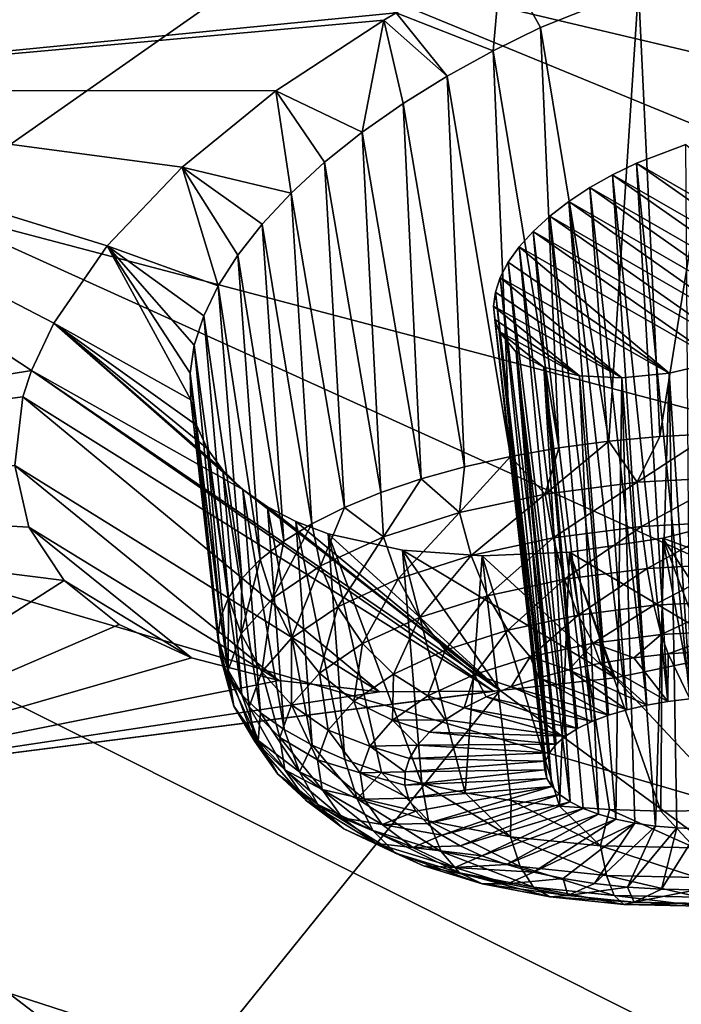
# Model space of a CAD drawing. Header units: metres. Extents: x -90 to 304, y -90 to 74.
# Tile 515 of 570: x 267.66 to 269.58, y 13.91 to 16.77. Entities that reach past the tile are written whole.
import ezdxf

# ---------------------------------------------------------------- set-up
doc = ezdxf.new("R2010")
doc.units = ezdxf.units.M
doc.layers.add('solid_21662050_350', color=7, linetype='CONTINUOUS')

msp = doc.modelspace()

# ---------------------------------------------------------------- linework, layer by layer
at = {"layer": 'solid_21662050_350'}
for points in [[(260.954376, 18.992727, 195.495773), (267.377136, 16.226439, 199.087784), (268.419189, 16.957308, 197.05632)], [(269.98822, 18.489988, 192.796326), (269.29129, 17.713331, 194.954971), (277.237579, 16.038656, 194.363098)], [(269.29129, 17.713331, 194.954971), (268.419189, 16.957308, 197.05632), (276.348846, 15.082067, 197.021774)], [(269.29129, 17.713331, 194.954971), (276.348846, 15.082067, 197.021774), (277.237579, 16.038656, 194.363098)], [(267.470886, 17.5522, 136.730942), (268.75351, 16.787758, 138.668121), (266.459259, 16.562752, 137.76416)], [(268.419189, 16.957308, 197.05632), (267.377136, 16.226439, 199.087784), (275.246063, 14.151441, 199.608353)], [(268.419189, 16.957308, 197.05632), (275.246063, 14.151441, 199.608353), (276.348846, 15.082067, 197.021774)], [(269.034485, 16.67812, 138.996002), (268.75351, 16.787758, 138.668121), (269.058899, 16.9492, 138.581329)], [(269.034485, 16.67812, 138.996002), (269.058899, 16.9492, 138.581329), (269.172424, 16.745541, 138.964584)], [(269.172424, 16.745541, 138.964584), (269.058899, 16.9492, 138.581329), (269.455933, 16.859863, 138.939926)], [(269.455933, 16.859863, 138.939926), (269.740936, 16.944702, 138.963882), (269.518585, 15.55884, 138.506058)], [(269.740936, 16.944702, 138.963882), (269.668427, 15.566423, 138.500565), (269.518585, 15.55884, 138.506058)], [(269.172424, 16.745541, 138.964584), (269.455933, 16.859863, 138.939926), (269.370392, 15.545353, 138.526031)], [(269.455933, 16.859863, 138.939926), (269.518585, 15.55884, 138.506058), (269.370392, 15.545353, 138.526031)], [(268.75351, 16.787758, 138.668121), (268.717346, 16.7666, 138.681885), (266.459259, 16.562752, 137.76416)], [(268.901184, 16.604548, 139.04039), (268.717346, 16.7666, 138.681885), (268.75351, 16.787758, 138.668121)], [(268.901184, 16.604548, 139.04039), (268.75351, 16.787758, 138.668121), (269.034485, 16.67812, 138.996002)], [(268.717346, 16.7666, 138.681885), (268.404663, 16.561546, 138.838776), (266.459259, 16.562752, 137.76416)], [(268.654968, 16.441597, 139.167725), (268.404663, 16.561546, 138.838776), (268.717346, 16.7666, 138.681885)], [(268.654968, 16.441597, 139.167725), (268.717346, 16.7666, 138.681885), (268.774078, 16.525408, 139.097748)], [(268.774078, 16.525408, 139.097748), (268.717346, 16.7666, 138.681885), (268.901184, 16.604548, 139.04039)], [(269.034485, 16.67812, 138.996002), (269.172424, 16.745541, 138.964584), (269.225464, 15.526112, 138.560242)], [(269.172424, 16.745541, 138.964584), (269.370392, 15.545353, 138.526031), (269.225464, 15.526112, 138.560242)], [(268.901184, 16.604548, 139.04039), (269.034485, 16.67812, 138.996002), (269.085419, 15.501326, 138.608337)], [(269.034485, 16.67812, 138.996002), (269.225464, 15.526112, 138.560242), (269.085419, 15.501326, 138.608337)], [(268.774078, 16.525408, 139.097748), (268.901184, 16.604548, 139.04039), (268.951782, 15.471268, 138.669785)], [(268.901184, 16.604548, 139.04039), (269.085419, 15.501326, 138.608337), (268.951782, 15.471268, 138.669785)], [(265.637573, 15.412572, 139.286713), (266.459259, 16.562752, 137.76416), (267.695831, 15.750512, 139.788757)], [(267.760315, 15.887947, 139.593964), (267.695831, 15.750512, 139.788757), (266.459259, 16.562752, 137.76416)], [(267.915497, 16.112614, 139.30513), (267.760315, 15.887947, 139.593964), (266.459259, 16.562752, 137.76416)], [(268.133087, 16.340271, 139.04953), (267.915497, 16.112614, 139.30513), (266.459259, 16.562752, 137.76416)], [(268.404663, 16.561546, 138.838776), (268.133087, 16.340271, 139.04953), (266.459259, 16.562752, 137.76416)], [(268.448761, 16.265268, 139.341522), (268.133087, 16.340271, 139.04953), (268.404663, 16.561546, 138.838776)], [(268.545929, 16.354424, 139.24942), (268.404663, 16.561546, 138.838776), (268.654968, 16.441597, 139.167725)], [(268.448761, 16.265268, 139.341522), (268.404663, 16.561546, 138.838776), (268.545929, 16.354424, 139.24942)], [(268.654968, 16.441597, 139.167725), (268.774078, 16.525408, 139.097748), (268.825989, 15.436266, 138.743912)], [(268.774078, 16.525408, 139.097748), (268.951782, 15.471268, 138.669785), (268.825989, 15.436266, 138.743912)], [(268.545929, 16.354424, 139.24942), (268.654968, 16.441597, 139.167725), (268.709442, 15.396705, 138.829895)], [(268.654968, 16.441597, 139.167725), (268.825989, 15.436266, 138.743912), (268.709442, 15.396705, 138.829895)], [(269.593109, 16.40576, 139.730377), (269.450378, 16.352011, 139.739288), (269.605438, 14.797748, 139.201202)], [(269.593109, 16.40576, 139.730377), (270.090363, 15.984909, 140.664627), (269.450378, 16.352011, 139.739288)], [(268.237335, 15.996182, 139.667999), (267.915497, 16.112614, 139.30513), (268.133087, 16.340271, 139.04953)], [(268.364502, 16.175247, 139.44278), (268.133087, 16.340271, 139.04953), (268.448761, 16.265268, 139.341522)], [(268.293823, 16.085243, 139.552048), (268.133087, 16.340271, 139.04953), (268.364502, 16.175247, 139.44278)], [(268.237335, 15.996182, 139.667999), (268.133087, 16.340271, 139.04953), (268.293823, 16.085243, 139.552048)], [(268.448761, 16.265268, 139.341522), (268.545929, 16.354424, 139.24942), (268.603394, 15.353018, 138.926804)], [(268.545929, 16.354424, 139.24942), (268.709442, 15.396705, 138.829895), (268.603394, 15.353018, 138.926804)], [(269.450378, 16.352011, 139.739288), (269.381256, 16.318584, 139.755585), (269.541718, 14.790297, 139.213791)], [(269.450378, 16.352011, 139.739288), (270.035431, 15.941894, 140.704529), (269.381256, 16.318584, 139.755585)], [(269.450378, 16.352011, 139.739288), (269.541718, 14.790297, 139.213791), (269.605438, 14.797748, 139.201202)], [(269.450378, 16.352011, 139.739288), (270.090363, 15.984909, 140.664627), (270.035431, 15.941894, 140.704529)], [(269.381256, 16.318584, 139.755585), (269.315338, 16.281343, 139.779861), (269.480408, 14.779797, 139.233994)], [(269.381256, 16.318584, 139.755585), (269.974213, 15.901297, 140.737457), (269.315338, 16.281343, 139.779861)], [(269.381256, 16.318584, 139.755585), (269.480408, 14.779797, 139.233994), (269.541718, 14.790297, 139.213791)], [(269.381256, 16.318584, 139.755585), (270.035431, 15.941894, 140.704529), (269.974213, 15.901297, 140.737457)], [(268.364502, 16.175247, 139.44278), (268.448761, 16.265268, 139.341522), (268.509064, 15.305682, 139.033569)], [(268.448761, 16.265268, 139.341522), (268.603394, 15.353018, 138.926804), (268.509064, 15.305682, 139.033569)], [(269.315338, 16.281343, 139.779861), (269.254028, 16.240925, 139.811874), (269.422546, 14.766421, 139.261475)], [(269.315338, 16.281343, 139.779861), (269.907745, 15.863821, 140.762817), (269.254028, 16.240925, 139.811874)], [(269.315338, 16.281343, 139.779861), (269.422546, 14.766421, 139.261475), (269.480408, 14.779797, 139.233994)], [(269.315338, 16.281343, 139.779861), (269.974213, 15.901297, 140.737457), (269.907745, 15.863821, 140.762817)], [(267.377136, 16.226439, 199.087784), (266.171356, 15.525097, 201.037231), (273.935791, 13.252258, 202.10759)], [(267.377136, 16.226439, 199.087784), (273.935791, 13.252258, 202.10759), (275.246063, 14.151441, 199.608353)], [(269.254028, 16.240925, 139.811874), (269.198822, 16.198217, 139.850983), (269.369202, 14.750413, 139.295746)], [(269.254028, 16.240925, 139.811874), (269.837311, 15.830121, 140.780167), (269.198822, 16.198217, 139.850983)], [(269.254028, 16.240925, 139.811874), (269.369202, 14.750413, 139.295746), (269.422546, 14.766421, 139.261475)], [(269.254028, 16.240925, 139.811874), (269.907745, 15.863821, 140.762817), (269.837311, 15.830121, 140.780167)], [(269.198822, 16.198217, 139.850983), (269.150696, 16.154064, 139.896408), (269.321228, 14.732031, 139.336227)], [(269.198822, 16.198217, 139.850983), (269.764496, 15.800852, 140.789291), (269.150696, 16.154064, 139.896408)], [(269.198822, 16.198217, 139.850983), (269.321228, 14.732031, 139.336227), (269.369202, 14.750413, 139.295746)], [(269.198822, 16.198217, 139.850983), (269.837311, 15.830121, 140.780167), (269.764496, 15.800852, 140.789291)], [(268.293823, 16.085243, 139.552048), (268.364502, 16.175247, 139.44278), (268.427429, 15.255219, 139.149033)], [(268.364502, 16.175247, 139.44278), (268.509064, 15.305682, 139.033569), (268.427429, 15.255219, 139.149033)], [(269.150696, 16.154064, 139.896408), (269.110413, 16.109221, 139.947311), (269.27948, 14.711598, 139.382233)], [(269.150696, 16.154064, 139.896408), (269.690796, 15.776419, 140.790298), (269.110413, 16.109221, 139.947311)], [(269.150696, 16.154064, 139.896408), (269.27948, 14.711598, 139.382233), (269.321228, 14.732031, 139.336227)], [(269.150696, 16.154064, 139.896408), (269.764496, 15.800852, 140.789291), (269.690796, 15.776419, 140.790298)], [(268.157898, 15.664996, 140.17308), (267.760315, 15.887947, 139.593964), (267.915497, 16.112614, 139.30513)], [(268.195343, 15.908872, 139.789383), (267.915497, 16.112614, 139.30513), (268.237335, 15.996182, 139.667999)], [(268.168091, 15.824121, 139.914871), (267.915497, 16.112614, 139.30513), (268.195343, 15.908872, 139.789383)], [(268.15564, 15.7426, 140.043198), (267.915497, 16.112614, 139.30513), (268.168091, 15.824121, 139.914871)], [(268.157898, 15.664996, 140.17308), (267.915497, 16.112614, 139.30513), (268.15564, 15.7426, 140.043198)], [(268.237335, 15.996182, 139.667999), (268.293823, 16.085243, 139.552048), (268.359375, 15.202178, 139.271927)], [(268.293823, 16.085243, 139.552048), (268.427429, 15.255219, 139.149033), (268.359375, 15.202178, 139.271927)], [(269.110413, 16.109221, 139.947311), (269.078522, 16.064415, 140.002762), (269.244629, 14.689462, 139.432953)], [(269.110413, 16.109221, 139.947311), (269.545319, 15.742577, 140.769196), (269.078522, 16.064415, 140.002762)], [(269.110413, 16.109221, 139.947311), (269.244629, 14.689462, 139.432953), (269.27948, 14.711598, 139.382233)], [(269.110413, 16.109221, 139.947311), (269.690796, 15.776419, 140.790298), (269.545319, 15.742577, 140.769196)], [(269.078522, 16.064415, 140.002762), (269.055359, 16.020336, 140.061844), (269.217316, 14.665998, 139.487564)], [(269.078522, 16.064415, 140.002762), (269.545319, 15.742577, 140.769196), (269.055359, 16.020336, 140.061844)], [(269.078522, 16.064415, 140.002762), (269.217316, 14.665998, 139.487564), (269.244629, 14.689462, 139.432953)], [(268.195343, 15.908872, 139.789383), (268.237335, 15.996182, 139.667999), (268.305725, 15.147142, 139.400894)], [(268.237335, 15.996182, 139.667999), (268.359375, 15.202178, 139.271927), (268.305725, 15.147142, 139.400894)], [(269.055359, 16.020336, 140.061844), (269.041138, 15.977655, 140.12352), (269.197968, 14.64162, 139.545074)], [(269.055359, 16.020336, 140.061844), (269.408203, 15.728825, 140.720062), (269.041138, 15.977655, 140.12352)], [(269.055359, 16.020336, 140.061844), (269.197968, 14.64162, 139.545074), (269.217316, 14.665998, 139.487564)], [(269.055359, 16.020336, 140.061844), (269.545319, 15.742577, 140.769196), (269.408203, 15.728825, 140.720062)], [(269.041138, 15.977655, 140.12352), (269.035919, 15.936918, 140.18689), (269.186951, 14.616723, 139.604553)], [(269.041138, 15.977655, 140.12352), (269.408203, 15.728825, 140.720062), (269.035919, 15.936918, 140.18689)], [(269.041138, 15.977655, 140.12352), (269.186951, 14.616723, 139.604553), (269.197968, 14.64162, 139.545074)], [(269.035919, 15.936918, 140.18689), (269.184448, 14.591755, 139.664948), (269.186951, 14.616723, 139.604553)], [(269.035919, 15.936918, 140.18689), (269.039581, 15.898672, 140.250977), (269.184448, 14.591755, 139.664948)], [(269.035919, 15.936918, 140.18689), (269.408203, 15.728825, 140.720062), (269.285217, 15.734752, 140.646317)], [(269.035919, 15.936918, 140.18689), (269.285217, 15.734752, 140.646317), (269.039581, 15.898672, 140.250977)], [(268.30899, 15.405025, 140.684021), (267.695831, 15.750512, 139.788757), (267.760315, 15.887947, 139.593964)], [(268.174713, 15.591899, 140.303299), (267.760315, 15.887947, 139.593964), (268.157898, 15.664996, 140.17308)], [(268.20575, 15.52387, 140.432632), (267.760315, 15.887947, 139.593964), (268.174713, 15.591899, 140.303299)], [(268.250671, 15.461423, 140.559906), (267.760315, 15.887947, 139.593964), (268.20575, 15.52387, 140.432632)], [(268.30899, 15.405025, 140.684021), (267.760315, 15.887947, 139.593964), (268.250671, 15.461423, 140.559906)], [(268.168091, 15.824121, 139.914871), (268.195343, 15.908872, 139.789383), (268.266998, 15.090715, 139.534531)], [(268.195343, 15.908872, 139.789383), (268.305725, 15.147142, 139.400894), (268.266998, 15.090715, 139.534531)], [(269.039581, 15.898672, 140.250977), (269.19046, 14.567132, 139.725235), (269.184448, 14.591755, 139.664948)], [(269.039581, 15.898672, 140.250977), (269.051971, 15.863398, 140.31488), (269.19046, 14.567132, 139.725235)], [(269.039581, 15.898672, 140.250977), (269.285217, 15.734752, 140.646317), (269.051971, 15.863398, 140.31488)], [(269.051971, 15.863398, 140.31488), (269.204956, 14.543279, 139.784378), (269.19046, 14.567132, 139.725235)], [(269.051971, 15.863398, 140.31488), (269.101715, 15.803332, 140.438766), (269.204956, 14.543279, 139.784378)], [(269.051971, 15.863398, 140.31488), (269.285217, 15.734752, 140.646317), (269.181335, 15.759813, 140.5513)], [(269.051971, 15.863398, 140.31488), (269.181335, 15.759813, 140.5513), (269.101715, 15.803332, 140.438766)], [(268.15564, 15.7426, 140.043198), (268.168091, 15.824121, 139.914871), (268.243622, 15.033514, 139.671356)], [(268.168091, 15.824121, 139.914871), (268.266998, 15.090715, 139.534531), (268.243622, 15.033514, 139.671356)], [(269.101715, 15.803332, 140.438766), (269.258087, 14.499483, 139.895279), (269.2276, 14.520601, 139.841385)], [(269.101715, 15.803332, 140.438766), (269.181335, 15.759813, 140.5513), (269.258087, 14.499483, 139.895279)], [(269.101715, 15.803332, 140.438766), (269.2276, 14.520601, 139.841385), (269.204956, 14.543279, 139.784378)], [(269.545319, 15.742577, 140.769196), (269.690796, 15.776419, 140.790298), (269.632141, 14.421047, 140.117905)], [(265.637573, 15.412572, 139.286713), (267.695831, 15.750512, 139.788757), (267.670746, 15.673727, 139.903931)], [(267.695831, 15.750512, 139.788757), (269.035492, 14.820666, 142.02977), (267.670746, 15.673727, 139.903931)], [(267.695831, 15.750512, 139.788757), (269.055511, 14.821892, 142.03772), (269.035492, 14.820666, 142.02977)], [(268.30899, 15.405025, 140.684021), (269.055511, 14.821892, 142.03772), (267.695831, 15.750512, 139.788757)], [(268.15564, 15.7426, 140.043198), (268.243622, 15.033514, 139.671356), (268.23587, 14.976166, 139.809906)], [(268.157898, 15.664996, 140.17308), (268.15564, 15.7426, 140.043198), (268.23587, 14.976166, 139.809906)], [(269.181335, 15.759813, 140.5513), (269.340271, 14.463366, 139.990036), (269.295868, 14.4803, 139.945099)], [(269.181335, 15.759813, 140.5513), (269.285217, 15.734752, 140.646317), (269.340271, 14.463366, 139.990036)], [(269.181335, 15.759813, 140.5513), (269.295868, 14.4803, 139.945099), (269.258087, 14.499483, 139.895279)], [(269.408203, 15.728825, 140.720062), (269.545319, 15.742577, 140.769196), (269.505249, 14.428766, 140.088242)], [(269.545319, 15.742577, 140.769196), (269.567688, 14.423292, 140.106903), (269.505249, 14.428766, 140.088242)], [(269.545319, 15.742577, 140.769196), (269.632141, 14.421047, 140.117905), (269.567688, 14.423292, 140.106903)], [(269.285217, 15.734752, 140.646317), (269.390564, 14.448976, 140.029297), (269.340271, 14.463366, 139.990036)], [(269.408203, 15.728825, 140.720062), (269.390564, 14.448976, 140.029297), (269.285217, 15.734752, 140.646317)], [(269.408203, 15.728825, 140.720062), (269.445862, 14.437377, 140.06221), (269.390564, 14.448976, 140.029297)], [(269.408203, 15.728825, 140.720062), (269.505249, 14.428766, 140.088242), (269.445862, 14.437377, 140.06221)], [(265.637573, 15.412572, 139.286713), (267.670746, 15.673727, 139.903931), (267.647186, 15.47488, 140.225372)], [(267.670746, 15.673727, 139.903931), (268.705566, 14.818649, 141.868271), (267.647186, 15.47488, 140.225372)], [(267.670746, 15.673727, 139.903931), (269.035492, 14.820666, 142.02977), (268.705566, 14.818649, 141.868271)], [(268.157898, 15.664996, 140.17308), (268.23587, 14.976166, 139.809906), (268.243835, 14.919298, 139.948624)], [(268.174713, 15.591899, 140.303299), (268.157898, 15.664996, 140.17308), (268.243835, 14.919298, 139.948624)], [(268.174713, 15.591899, 140.303299), (268.243835, 14.919298, 139.948624), (268.267426, 14.863536, 140.086014)], [(268.20575, 15.52387, 140.432632), (268.174713, 15.591899, 140.303299), (268.267426, 14.863536, 140.086014)], [(269.185272, 15.391891, 138.550797), (269.225464, 15.526112, 138.560242), (269.370392, 15.545353, 138.526031)], [(269.452332, 15.426635, 138.489471), (269.185272, 15.391891, 138.550797), (269.370392, 15.545353, 138.526031)], [(269.452332, 15.426635, 138.489471), (269.370392, 15.545353, 138.526031), (269.518585, 15.55884, 138.506058)], [(269.452332, 15.426635, 138.489471), (269.518585, 15.55884, 138.506058), (269.668427, 15.566423, 138.500565)], [(269.727875, 15.441271, 138.477692), (269.452332, 15.426635, 138.489471), (269.668427, 15.566423, 138.500565)], [(266.171356, 15.525097, 201.037231), (264.809174, 14.85748, 202.893005), (272.42572, 12.389817, 204.504761)], [(266.171356, 15.525097, 201.037231), (272.42572, 12.389817, 204.504761), (273.935791, 13.252258, 202.10759)], [(268.20575, 15.52387, 140.432632), (268.267426, 14.863536, 140.086014), (268.306366, 14.809488, 140.220566)], [(268.250671, 15.461423, 140.559906), (268.20575, 15.52387, 140.432632), (268.306366, 14.809488, 140.220566)], [(269.185272, 15.391891, 138.550797), (269.085419, 15.501326, 138.608337), (269.225464, 15.526112, 138.560242)], [(268.936981, 15.338371, 138.659317), (268.951782, 15.471268, 138.669785), (269.085419, 15.501326, 138.608337)], [(269.185272, 15.391891, 138.550797), (268.936981, 15.338371, 138.659317), (269.085419, 15.501326, 138.608337)], [(265.637573, 15.412572, 139.286713), (267.647186, 15.47488, 140.225372), (267.687897, 15.296206, 140.547684)], [(267.647186, 15.47488, 140.225372), (268.705566, 14.818649, 141.868271), (268.412872, 14.851109, 141.66713)], [(267.647186, 15.47488, 140.225372), (268.412872, 14.851109, 141.66713), (267.687897, 15.296206, 140.547684)], [(268.250671, 15.461423, 140.559906), (268.306366, 14.809488, 140.220566), (268.36026, 14.757748, 140.350815)], [(268.30899, 15.405025, 140.684021), (268.250671, 15.461423, 140.559906), (268.36026, 14.757748, 140.350815)], [(268.936981, 15.338371, 138.659317), (268.825989, 15.436266, 138.743912), (268.951782, 15.471268, 138.669785)], [(268.71701, 15.268135, 138.810852), (268.709442, 15.396705, 138.829895), (268.825989, 15.436266, 138.743912)], [(268.936981, 15.338371, 138.659317), (268.71701, 15.268135, 138.810852), (268.825989, 15.436266, 138.743912)], [(269.208954, 15.264697, 138.556503), (269.185272, 15.391891, 138.550797), (269.452332, 15.426635, 138.489471)], [(269.208954, 15.264697, 138.556503), (269.452332, 15.426635, 138.489471), (269.465149, 15.298029, 138.497665)], [(269.465149, 15.298029, 138.497665), (269.452332, 15.426635, 138.489471), (269.727875, 15.441271, 138.477692)], [(269.465149, 15.298029, 138.497665), (269.727875, 15.441271, 138.477692), (269.729492, 15.31207, 138.486374)], [(265.637573, 15.412572, 139.286713), (267.687897, 15.296206, 140.547684), (267.790497, 15.14123, 140.862305)], [(266.850983, 14.540153, 141.425735), (265.637573, 15.412572, 139.286713), (267.790497, 15.14123, 140.862305)], [(268.380005, 15.355206, 140.80365), (269.055511, 14.821892, 142.03772), (268.30899, 15.405025, 140.684021)], [(268.30899, 15.405025, 140.684021), (268.36026, 14.757748, 140.350815), (268.428467, 14.708882, 140.475311)], [(268.380005, 15.355206, 140.80365), (268.30899, 15.405025, 140.684021), (268.428467, 14.708882, 140.475311)], [(268.71701, 15.268135, 138.810852), (268.603394, 15.353018, 138.926804), (268.709442, 15.396705, 138.829895)], [(268.970764, 15.213353, 138.660599), (268.936981, 15.338371, 138.659317), (269.185272, 15.391891, 138.550797)], [(268.970764, 15.213353, 138.660599), (269.185272, 15.391891, 138.550797), (269.208954, 15.264697, 138.556503)], [(268.46283, 15.312426, 140.917496), (269.055511, 14.821892, 142.03772), (268.380005, 15.355206, 140.80365)], [(268.380005, 15.355206, 140.80365), (268.428467, 14.708882, 140.475311), (268.510315, 14.663425, 140.592697)], [(268.46283, 15.312426, 140.917496), (268.380005, 15.355206, 140.80365), (268.510315, 14.663425, 140.592697)], [(268.533813, 15.183881, 138.999573), (268.509064, 15.305682, 139.033569), (268.603394, 15.353018, 138.926804)], [(268.71701, 15.268135, 138.810852), (268.533813, 15.183881, 138.999573), (268.603394, 15.353018, 138.926804)], [(268.556366, 15.277022, 141.024414), (269.055511, 14.821892, 142.03772), (268.46283, 15.312426, 140.917496)], [(268.46283, 15.312426, 140.917496), (268.510315, 14.663425, 140.592697), (268.604828, 14.621877, 140.701706)], [(268.556366, 15.277022, 141.024414), (268.46283, 15.312426, 140.917496), (268.604828, 14.621877, 140.701706)], [(268.759705, 15.145972, 138.805969), (268.71701, 15.268135, 138.810852), (268.936981, 15.338371, 138.659317)], [(268.759705, 15.145972, 138.805969), (268.936981, 15.338371, 138.659317), (268.970764, 15.213353, 138.660599)], [(269.465149, 15.298029, 138.497665), (269.729492, 15.31207, 138.486374), (269.48172, 15.176251, 138.538483)], [(269.729492, 15.31207, 138.486374), (269.729401, 15.189407, 138.527893), (269.48172, 15.176251, 138.538483)], [(269.808044, 15.334708, 141.569183), (270.119843, 15.044692, 142.203232), (269.526886, 15.264355, 141.540909)], [(269.808044, 15.334708, 141.569183), (269.526886, 15.264355, 141.540909), (269.820404, 14.481335, 141.147629)], [(267.687897, 15.296206, 140.547684), (268.412872, 14.851109, 141.66713), (268.159546, 14.916553, 141.429382)], [(267.687897, 15.296206, 140.547684), (268.159546, 14.916553, 141.429382), (267.790497, 15.14123, 140.862305)], [(268.394409, 15.088846, 139.218246), (268.427429, 15.255219, 139.149033), (268.509064, 15.305682, 139.033569)], [(268.533813, 15.183881, 138.999573), (268.394409, 15.088846, 139.218246), (268.509064, 15.305682, 139.033569)], [(269.208954, 15.264697, 138.556503), (269.465149, 15.298029, 138.497665), (269.241669, 15.14502, 138.593597)], [(269.465149, 15.298029, 138.497665), (269.48172, 15.176251, 138.538483), (269.241669, 15.14502, 138.593597)], [(268.394409, 15.088846, 139.218246), (268.359375, 15.202178, 139.271927), (268.427429, 15.255219, 139.149033)], [(268.583954, 15.065144, 138.98703), (268.533813, 15.183881, 138.999573), (268.71701, 15.268135, 138.810852)], [(268.556366, 15.277022, 141.024414), (268.772247, 15.228994, 141.214615), (269.055511, 14.821892, 142.03772)], [(268.556366, 15.277022, 141.024414), (268.827698, 14.552276, 140.889862), (268.772247, 15.228994, 141.214615)], [(268.556366, 15.277022, 141.024414), (268.710999, 14.584691, 140.801117), (268.827698, 14.552276, 140.889862)], [(268.556366, 15.277022, 141.024414), (268.604828, 14.621877, 140.701706), (268.710999, 14.584691, 140.801117)], [(268.583954, 15.065144, 138.98703), (268.71701, 15.268135, 138.810852), (268.759705, 15.145972, 138.805969)], [(268.970764, 15.213353, 138.660599), (269.208954, 15.264697, 138.556503), (269.018494, 15.096911, 138.691147)], [(269.208954, 15.264697, 138.556503), (269.241669, 15.14502, 138.593597), (269.018494, 15.096911, 138.691147)], [(269.526886, 15.264355, 141.540909), (269.745087, 14.932527, 142.199188), (269.255951, 15.223846, 141.469589)], [(269.526886, 15.264355, 141.540909), (269.255951, 15.223846, 141.469589), (269.520691, 14.472153, 141.144089)], [(269.526886, 15.264355, 141.540909), (269.520691, 14.472153, 141.144089), (269.670563, 14.473751, 141.153122)], [(269.526886, 15.264355, 141.540909), (270.119843, 15.044692, 142.203232), (269.745087, 14.932527, 142.199188)], [(269.526886, 15.264355, 141.540909), (269.670563, 14.473751, 141.153122), (269.820404, 14.481335, 141.147629)], [(268.772247, 15.228994, 141.214615), (269.388336, 14.858984, 142.142288), (269.055511, 14.821892, 142.03772)], [(269.002441, 15.212413, 141.359421), (269.388336, 14.858984, 142.142288), (268.772247, 15.228994, 141.214615)], [(268.953613, 14.524985, 140.966965), (268.772247, 15.228994, 141.214615), (268.827698, 14.552276, 140.889862)], [(269.002441, 15.212413, 141.359421), (268.772247, 15.228994, 141.214615), (268.953613, 14.524985, 140.966965)], [(268.304138, 14.986683, 139.458466), (268.305725, 15.147142, 139.400894), (268.359375, 15.202178, 139.271927)], [(268.394409, 15.088846, 139.218246), (268.304138, 14.986683, 139.458466), (268.359375, 15.202178, 139.271927)], [(268.759705, 15.145972, 138.805969), (268.970764, 15.213353, 138.660599), (268.82074, 15.033777, 138.827362)], [(268.970764, 15.213353, 138.660599), (269.018494, 15.096911, 138.691147), (268.82074, 15.033777, 138.827362)], [(269.002441, 15.212413, 141.359421), (268.953613, 14.524985, 140.966965), (269.087372, 14.503119, 141.03157)], [(269.255951, 15.223846, 141.469589), (269.388336, 14.858984, 142.142288), (269.002441, 15.212413, 141.359421)], [(269.255951, 15.223846, 141.469589), (269.002441, 15.212413, 141.359421), (269.227509, 14.486917, 141.082977)], [(269.002441, 15.212413, 141.359421), (269.087372, 14.503119, 141.03157), (269.227509, 14.486917, 141.082977)], [(269.255951, 15.223846, 141.469589), (269.227509, 14.486917, 141.082977), (269.372467, 14.476558, 141.120621)], [(269.255951, 15.223846, 141.469589), (269.745087, 14.932527, 142.199188), (269.388336, 14.858984, 142.142288)], [(269.255951, 15.223846, 141.469589), (269.372467, 14.476558, 141.120621), (269.520691, 14.472153, 141.144089)], [(268.450226, 14.973971, 139.196808), (268.394409, 15.088846, 139.218246), (268.533813, 15.183881, 138.999573)], [(268.450226, 14.973971, 139.196808), (268.533813, 15.183881, 138.999573), (268.583954, 15.065144, 138.98703)], [(269.241669, 15.14502, 138.593597), (269.48172, 15.176251, 138.538483), (269.28125, 15.040886, 138.659622)], [(269.48172, 15.176251, 138.538483), (269.500946, 15.06947, 138.609177), (269.28125, 15.040886, 138.659622)], [(269.48172, 15.176251, 138.538483), (269.729401, 15.189407, 138.527893), (269.500946, 15.06947, 138.609177)], [(269.729401, 15.189407, 138.527893), (269.727661, 15.081511, 138.599487), (269.500946, 15.06947, 138.609177)], [(266.850983, 14.540153, 141.425735), (267.790497, 15.14123, 140.862305), (267.94986, 15.013666, 141.15921)], [(267.790497, 15.14123, 140.862305), (268.159546, 14.916553, 141.429382), (267.94986, 15.013666, 141.15921)], [(268.304138, 14.986683, 139.458466), (268.266998, 15.090715, 139.534531), (268.305725, 15.147142, 139.400894)], [(268.583954, 15.065144, 138.98703), (268.759705, 15.145972, 138.805969), (268.656067, 14.958042, 138.997009)], [(268.759705, 15.145972, 138.805969), (268.82074, 15.033777, 138.827362), (268.656067, 14.958042, 138.997009)], [(269.018494, 15.096911, 138.691147), (269.241669, 15.14502, 138.593597), (269.076996, 14.996858, 138.748901)], [(269.241669, 15.14502, 138.593597), (269.28125, 15.040886, 138.659622), (269.076996, 14.996858, 138.748901)], [(268.266541, 14.881318, 139.710983), (268.243622, 15.033514, 139.671356), (268.266998, 15.090715, 139.534531)], [(268.304138, 14.986683, 139.458466), (268.266541, 14.881318, 139.710983), (268.266998, 15.090715, 139.534531)], [(268.363647, 14.875962, 139.427261), (268.304138, 14.986683, 139.458466), (268.394409, 15.088846, 139.218246)], [(268.363647, 14.875962, 139.427261), (268.394409, 15.088846, 139.218246), (268.450226, 14.973971, 139.196808)], [(268.82074, 15.033777, 138.827362), (269.018494, 15.096911, 138.691147), (268.896027, 14.939075, 138.873566)], [(269.018494, 15.096911, 138.691147), (269.076996, 14.996858, 138.748901), (268.896027, 14.939075, 138.873566)], [(268.450226, 14.973971, 139.196808), (268.583954, 15.065144, 138.98703), (268.530762, 14.872616, 139.193573)], [(268.583954, 15.065144, 138.98703), (268.656067, 14.958042, 138.997009), (268.530762, 14.872616, 139.193573)], [(269.28125, 15.040886, 138.659622), (269.500946, 15.06947, 138.609177), (269.325073, 14.959282, 138.750137)], [(269.500946, 15.06947, 138.609177), (269.521576, 14.984848, 138.705017), (269.325073, 14.959282, 138.750137)], [(269.500946, 15.06947, 138.609177), (269.727661, 15.081511, 138.599487), (269.521576, 14.984848, 138.705017)], [(269.727661, 15.081511, 138.599487), (269.724335, 14.995618, 138.69635), (269.521576, 14.984848, 138.705017)], [(268.266541, 14.881318, 139.710983), (268.23587, 14.976166, 139.809906), (268.243622, 15.033514, 139.671356)], [(268.656067, 14.958042, 138.997009), (268.82074, 15.033777, 138.827362), (268.7453, 14.869761, 139.028824)], [(268.82074, 15.033777, 138.827362), (268.896027, 14.939075, 138.873566), (268.7453, 14.869761, 139.028824)], [(269.076996, 14.996858, 138.748901), (269.28125, 15.040886, 138.659622), (269.142365, 14.919902, 138.829987)], [(269.28125, 15.040886, 138.659622), (269.325073, 14.959282, 138.750137), (269.142365, 14.919902, 138.829987)], [(266.850983, 14.540153, 141.425735), (267.94986, 15.013666, 141.15921), (268.159546, 14.916553, 141.429382)], [(268.896027, 14.939075, 138.873566), (269.076996, 14.996858, 138.748901), (268.980499, 14.868219, 138.941483)], [(269.076996, 14.996858, 138.748901), (269.142365, 14.919902, 138.829987), (268.980499, 14.868219, 138.941483)], [(268.28299, 14.7768, 139.96611), (268.243835, 14.919298, 139.948624), (268.23587, 14.976166, 139.809906)], [(268.266541, 14.881318, 139.710983), (268.28299, 14.7768, 139.96611), (268.23587, 14.976166, 139.809906)], [(268.327545, 14.77488, 139.669525), (268.266541, 14.881318, 139.710983), (268.304138, 14.986683, 139.458466)], [(268.327545, 14.77488, 139.669525), (268.304138, 14.986683, 139.458466), (268.363647, 14.875962, 139.427261)], [(268.363647, 14.875962, 139.427261), (268.450226, 14.973971, 139.196808), (268.449615, 14.780783, 139.4095)], [(268.450226, 14.973971, 139.196808), (268.530762, 14.872616, 139.193573), (268.449615, 14.780783, 139.4095)], [(269.325073, 14.959282, 138.750137), (269.521576, 14.984848, 138.705017), (269.442749, 14.916856, 138.838181)], [(269.521576, 14.984848, 138.705017), (269.542145, 14.928104, 138.819443), (269.442749, 14.916856, 138.838181)], [(269.521576, 14.984848, 138.705017), (269.724335, 14.995618, 138.69635), (269.542145, 14.928104, 138.819443)], [(269.724335, 14.995618, 138.69635), (269.643372, 14.935114, 138.811157), (269.542145, 14.928104, 138.819443)], [(268.530762, 14.872616, 139.193573), (268.656067, 14.958042, 138.997009), (268.630615, 14.791578, 139.208725)], [(268.656067, 14.958042, 138.997009), (268.7453, 14.869761, 139.028824), (268.630615, 14.791578, 139.208725)], [(268.7453, 14.869761, 139.028824), (268.896027, 14.939075, 138.873566), (268.845703, 14.806223, 139.080368)], [(268.896027, 14.939075, 138.873566), (268.980499, 14.868219, 138.941483), (268.845703, 14.806223, 139.080368)], [(269.142365, 14.919902, 138.829987), (269.325073, 14.959282, 138.750137), (269.254242, 14.882257, 138.905914)], [(269.325073, 14.959282, 138.750137), (269.346375, 14.901509, 138.867126), (269.254242, 14.882257, 138.905914)], [(269.325073, 14.959282, 138.750137), (269.442749, 14.916856, 138.838181), (269.346375, 14.901509, 138.867126)], [(266.850983, 14.540153, 141.425735), (268.159546, 14.916553, 141.429382), (268.412872, 14.851109, 141.66713)], [(268.28299, 14.7768, 139.96611), (268.267426, 14.863536, 140.086014), (268.243835, 14.919298, 139.948624)], [(268.980499, 14.868219, 138.941483), (269.142365, 14.919902, 138.829987), (269.087341, 14.833053, 139.010971)], [(269.142365, 14.919902, 138.829987), (269.167542, 14.859342, 138.954071), (269.087341, 14.833053, 139.010971)], [(269.142365, 14.919902, 138.829987), (269.254242, 14.882257, 138.905914), (269.167542, 14.859342, 138.954071)], [(269.541718, 14.790297, 139.213791), (269.346375, 14.901509, 138.867126), (269.442749, 14.916856, 138.838181)], [(270.237518, 13.951267, 144.083832), (269.388336, 14.858984, 142.142288), (269.745087, 14.932527, 142.199188)], [(269.541718, 14.790297, 139.213791), (269.442749, 14.916856, 138.838181), (269.542145, 14.928104, 138.819443)], [(269.605438, 14.797748, 139.201202), (269.541718, 14.790297, 139.213791), (269.542145, 14.928104, 138.819443)], [(269.605438, 14.797748, 139.201202), (269.542145, 14.928104, 138.819443), (269.643372, 14.935114, 138.811157)], [(269.422546, 14.766421, 139.261475), (269.167542, 14.859342, 138.954071), (269.254242, 14.882257, 138.905914)], [(269.480408, 14.779797, 139.233994), (269.254242, 14.882257, 138.905914), (269.346375, 14.901509, 138.867126)], [(269.480408, 14.779797, 139.233994), (269.422546, 14.766421, 139.261475), (269.254242, 14.882257, 138.905914)], [(269.541718, 14.790297, 139.213791), (269.480408, 14.779797, 139.233994), (269.346375, 14.901509, 138.867126)], [(264.809174, 14.85748, 202.893005), (263.298676, 14.227581, 204.644012), (270.724823, 11.569198, 206.785782)], [(264.809174, 14.85748, 202.893005), (270.724823, 11.569198, 206.785782), (272.42572, 12.389817, 204.504761)], [(268.343323, 14.67461, 139.914276), (268.28299, 14.7768, 139.96611), (268.266541, 14.881318, 139.710983)], [(268.343323, 14.67461, 139.914276), (268.266541, 14.881318, 139.710983), (268.327545, 14.77488, 139.669525)], [(268.352875, 14.677146, 140.214035), (268.306366, 14.809488, 140.220566), (268.267426, 14.863536, 140.086014)], [(268.28299, 14.7768, 139.96611), (268.352875, 14.677146, 140.214035), (268.267426, 14.863536, 140.086014)], [(268.327545, 14.77488, 139.669525), (268.363647, 14.875962, 139.427261), (268.415802, 14.686071, 139.63649)], [(268.363647, 14.875962, 139.427261), (268.449615, 14.780783, 139.4095), (268.415802, 14.686071, 139.63649)], [(268.449615, 14.780783, 139.4095), (268.530762, 14.872616, 139.193573), (268.556366, 14.70753, 139.406342)], [(268.530762, 14.872616, 139.193573), (268.630615, 14.791578, 139.208725), (268.556366, 14.70753, 139.406342)], [(268.630615, 14.791578, 139.208725), (268.7453, 14.869761, 139.028824), (268.743103, 14.736294, 139.241272)], [(268.7453, 14.869761, 139.028824), (268.845703, 14.806223, 139.080368), (268.743103, 14.736294, 139.241272)], [(268.845703, 14.806223, 139.080368), (268.980499, 14.868219, 138.941483), (268.950378, 14.771709, 139.148071)], [(268.980499, 14.868219, 138.941483), (269.014648, 14.803719, 139.075912), (268.950378, 14.771709, 139.148071)], [(268.980499, 14.868219, 138.941483), (269.087341, 14.833053, 139.010971), (269.014648, 14.803719, 139.075912)], [(270.237518, 13.951267, 144.083832), (269.055511, 14.821892, 142.03772), (269.388336, 14.858984, 142.142288)], [(269.369202, 14.750413, 139.295746), (269.087341, 14.833053, 139.010971), (269.167542, 14.859342, 138.954071)], [(269.422546, 14.766421, 139.261475), (269.369202, 14.750413, 139.295746), (269.167542, 14.859342, 138.954071)], [(266.850983, 14.540153, 141.425735), (268.412872, 14.851109, 141.66713), (268.705566, 14.818649, 141.868271)], [(269.321228, 14.732031, 139.336227), (269.014648, 14.803719, 139.075912), (269.087341, 14.833053, 139.010971)], [(269.369202, 14.750413, 139.295746), (269.321228, 14.732031, 139.336227), (269.087341, 14.833053, 139.010971)], [(266.850983, 14.540153, 141.425735), (269.035492, 14.820666, 142.02977), (269.055511, 14.821892, 142.03772)], [(268.073181, 13.604776, 143.647934), (266.850983, 14.540153, 141.425735), (269.055511, 14.821892, 142.03772)], [(266.850983, 14.540153, 141.425735), (268.705566, 14.818649, 141.868271), (269.035492, 14.820666, 142.02977)], [(268.073181, 13.604776, 143.647934), (269.055511, 14.821892, 142.03772), (270.237518, 13.951267, 144.083832)], [(268.352875, 14.677146, 140.214035), (268.36026, 14.757748, 140.350815), (268.306366, 14.809488, 140.220566)], [(268.743103, 14.736294, 139.241272), (268.845703, 14.806223, 139.080368), (268.895355, 14.737427, 139.226547)], [(268.845703, 14.806223, 139.080368), (268.950378, 14.771709, 139.148071), (268.895355, 14.737427, 139.226547)], [(269.27948, 14.711598, 139.382233), (268.950378, 14.771709, 139.148071), (269.014648, 14.803719, 139.075912)], [(269.321228, 14.732031, 139.336227), (269.27948, 14.711598, 139.382233), (269.014648, 14.803719, 139.075912)], [(268.4104, 14.579007, 140.15213), (268.352875, 14.677146, 140.214035), (268.28299, 14.7768, 139.96611)], [(268.4104, 14.579007, 140.15213), (268.28299, 14.7768, 139.96611), (268.343323, 14.67461, 139.914276)], [(268.327545, 14.77488, 139.669525), (268.415802, 14.686071, 139.63649), (268.430603, 14.59212, 139.865814)], [(268.343323, 14.67461, 139.914276), (268.327545, 14.77488, 139.669525), (268.430603, 14.59212, 139.865814)], [(268.415802, 14.686071, 139.63649), (268.449615, 14.780783, 139.4095), (268.525421, 14.620849, 139.61409)], [(268.449615, 14.780783, 139.4095), (268.556366, 14.70753, 139.406342), (268.525421, 14.620849, 139.61409)], [(268.556366, 14.70753, 139.406342), (268.630615, 14.791578, 139.208725), (268.676697, 14.661119, 139.418015)], [(268.630615, 14.791578, 139.208725), (268.743103, 14.736294, 139.241272), (268.676697, 14.661119, 139.418015)], [(269.244629, 14.689462, 139.432953), (268.895355, 14.737427, 139.226547), (268.950378, 14.771709, 139.148071)], [(269.27948, 14.711598, 139.382233), (269.244629, 14.689462, 139.432953), (268.950378, 14.771709, 139.148071)], [(268.352875, 14.677146, 140.214035), (268.473541, 14.586185, 140.445236), (268.36026, 14.757748, 140.350815)], [(268.473541, 14.586185, 140.445236), (268.428467, 14.708882, 140.475311), (268.36026, 14.757748, 140.350815)], [(268.676697, 14.661119, 139.418015), (268.743103, 14.736294, 139.241272), (268.815674, 14.663793, 139.398422)], [(268.743103, 14.736294, 139.241272), (268.895355, 14.737427, 139.226547), (268.85025, 14.701303, 139.310349)], [(268.743103, 14.736294, 139.241272), (268.85025, 14.701303, 139.310349), (268.815674, 14.663793, 139.398422)], [(269.244629, 14.689462, 139.432953), (268.85025, 14.701303, 139.310349), (268.895355, 14.737427, 139.226547)], [(268.415802, 14.686071, 139.63649), (268.525421, 14.620849, 139.61409), (268.538971, 14.534863, 139.823975)], [(268.430603, 14.59212, 139.865814), (268.415802, 14.686071, 139.63649), (268.538971, 14.534863, 139.823975)], [(268.473541, 14.586185, 140.445236), (268.510315, 14.663425, 140.592697), (268.428467, 14.708882, 140.475311)], [(268.525421, 14.620849, 139.61409), (268.556366, 14.70753, 139.406342), (268.649017, 14.583589, 139.603836)], [(268.556366, 14.70753, 139.406342), (268.676697, 14.661119, 139.418015), (268.649017, 14.583589, 139.603836)], [(269.217316, 14.665998, 139.487564), (268.815674, 14.663793, 139.398422), (268.85025, 14.701303, 139.310349)], [(269.244629, 14.689462, 139.432953), (269.217316, 14.665998, 139.487564), (268.85025, 14.701303, 139.310349)], [(268.343323, 14.67461, 139.914276), (268.430603, 14.59212, 139.865814), (268.493439, 14.502542, 140.088669)], [(268.4104, 14.579007, 140.15213), (268.343323, 14.67461, 139.914276), (268.493439, 14.502542, 140.088669)], [(268.526123, 14.491743, 140.373932), (268.473541, 14.586185, 140.445236), (268.352875, 14.677146, 140.214035)], [(268.526123, 14.491743, 140.373932), (268.352875, 14.677146, 140.214035), (268.4104, 14.579007, 140.15213)], [(268.473541, 14.586185, 140.445236), (268.64032, 14.507412, 140.650818), (268.510315, 14.663425, 140.592697)], [(268.64032, 14.507412, 140.650818), (268.604828, 14.621877, 140.701706), (268.510315, 14.663425, 140.592697)], [(268.649017, 14.583589, 139.603836), (268.676697, 14.661119, 139.418015), (268.779541, 14.586507, 139.582916)], [(268.676697, 14.661119, 139.418015), (268.815674, 14.663793, 139.398422), (268.791992, 14.625366, 139.489655)], [(268.676697, 14.661119, 139.418015), (268.791992, 14.625366, 139.489655), (268.779541, 14.586507, 139.582916)], [(269.197968, 14.64162, 139.545074), (268.791992, 14.625366, 139.489655), (268.815674, 14.663793, 139.398422)], [(269.217316, 14.665998, 139.487564), (269.197968, 14.64162, 139.545074), (268.815674, 14.663793, 139.398422)], [(269.186951, 14.616723, 139.604553), (268.779541, 14.586507, 139.582916), (268.791992, 14.625366, 139.489655)], [(269.197968, 14.64162, 139.545074), (269.186951, 14.616723, 139.604553), (268.791992, 14.625366, 139.489655)], [(268.525421, 14.620849, 139.61409), (268.649017, 14.583589, 139.603836), (268.661133, 14.506681, 139.791565)], [(268.538971, 14.534863, 139.823975), (268.525421, 14.620849, 139.61409), (268.661133, 14.506681, 139.791565)], [(268.64032, 14.507412, 140.650818), (268.710999, 14.584691, 140.801117), (268.604828, 14.621877, 140.701706)], [(269.186951, 14.616723, 139.604553), (269.184448, 14.591755, 139.664948), (268.779541, 14.586507, 139.582916)], [(268.4104, 14.579007, 140.15213), (268.493439, 14.502542, 140.088669), (268.601898, 14.420778, 140.296494)], [(268.526123, 14.491743, 140.373932), (268.4104, 14.579007, 140.15213), (268.601898, 14.420778, 140.296494)], [(268.430603, 14.59212, 139.865814), (268.538971, 14.534863, 139.823975), (268.596466, 14.45288, 140.027939)], [(268.493439, 14.502542, 140.088669), (268.430603, 14.59212, 139.865814), (268.596466, 14.45288, 140.027939)], [(268.686127, 14.416173, 140.571152), (268.64032, 14.507412, 140.650818), (268.473541, 14.586185, 140.445236)], [(268.686127, 14.416173, 140.571152), (268.473541, 14.586185, 140.445236), (268.526123, 14.491743, 140.373932)], [(268.64032, 14.507412, 140.650818), (268.846802, 14.443855, 140.822891), (268.710999, 14.584691, 140.801117)], [(268.649017, 14.583589, 139.603836), (268.779541, 14.586507, 139.582916), (268.778473, 14.547704, 139.677017)], [(268.649017, 14.583589, 139.603836), (268.778473, 14.547704, 139.677017), (268.788788, 14.509445, 139.770767)], [(268.661133, 14.506681, 139.791565), (268.649017, 14.583589, 139.603836), (268.788788, 14.509445, 139.770767)], [(268.846802, 14.443855, 140.822891), (268.827698, 14.552276, 140.889862), (268.710999, 14.584691, 140.801117)], [(269.184448, 14.591755, 139.664948), (268.778473, 14.547704, 139.677017), (268.779541, 14.586507, 139.582916)], [(269.184448, 14.591755, 139.664948), (269.19046, 14.567132, 139.725235), (268.778473, 14.547704, 139.677017)], [(265.222992, 13.872336, 141.829193), (266.850983, 14.540153, 141.425735), (268.073181, 13.604776, 143.647934)], [(269.19046, 14.567132, 139.725235), (268.788788, 14.509445, 139.770767), (268.778473, 14.547704, 139.677017)], [(269.19046, 14.567132, 139.725235), (269.204956, 14.543279, 139.784378), (268.788788, 14.509445, 139.770767)], [(269.204956, 14.543279, 139.784378), (268.810394, 14.472212, 139.863007), (268.788788, 14.509445, 139.770767)], [(269.204956, 14.543279, 139.784378), (268.842987, 14.436473, 139.952576), (268.810394, 14.472212, 139.863007)], [(269.085052, 14.397958, 140.954849), (268.953613, 14.524985, 140.966965), (268.827698, 14.552276, 140.889862)], [(268.846802, 14.443855, 140.822891), (269.085052, 14.397958, 140.954849), (268.827698, 14.552276, 140.889862)], [(269.204956, 14.543279, 139.784378), (269.2276, 14.520601, 139.841385), (268.842987, 14.436473, 139.952576)], [(268.538971, 14.534863, 139.823975), (268.661133, 14.506681, 139.791565), (268.712585, 14.433352, 139.973999)], [(268.596466, 14.45288, 140.027939), (268.538971, 14.534863, 139.823975), (268.712585, 14.433352, 139.973999)], [(269.2276, 14.520601, 139.841385), (268.886169, 14.402676, 140.03833), (268.842987, 14.436473, 139.952576)], [(269.2276, 14.520601, 139.841385), (269.258087, 14.499483, 139.895279), (268.886169, 14.402676, 140.03833)], [(269.085052, 14.397958, 140.954849), (269.087372, 14.503119, 141.03157), (268.953613, 14.524985, 140.966965)], [(268.493439, 14.502542, 140.088669), (268.596466, 14.45288, 140.027939), (268.69574, 14.378048, 140.21814)], [(268.601898, 14.420778, 140.296494), (268.493439, 14.502542, 140.088669), (268.69574, 14.378048, 140.21814)], [(268.526123, 14.491743, 140.373932), (268.601898, 14.420778, 140.296494), (268.751801, 14.34997, 140.481293)], [(268.686127, 14.416173, 140.571152), (268.526123, 14.491743, 140.373932), (268.751801, 14.34997, 140.481293)], [(268.64032, 14.507412, 140.650818), (268.884216, 14.3552, 140.736237), (268.846802, 14.443855, 140.822891)], [(268.686127, 14.416173, 140.571152), (268.884216, 14.3552, 140.736237), (268.64032, 14.507412, 140.650818)], [(268.661133, 14.506681, 139.791565), (268.788788, 14.509445, 139.770767), (268.810394, 14.472212, 139.863007)], [(268.712585, 14.433352, 139.973999), (268.661133, 14.506681, 139.791565), (268.810394, 14.472212, 139.863007)], [(269.258087, 14.499483, 139.895279), (268.939392, 14.371247, 140.119217), (268.886169, 14.402676, 140.03833)], [(269.258087, 14.499483, 139.895279), (269.295868, 14.4803, 139.945099), (268.939392, 14.371247, 140.119217)], [(269.085052, 14.397958, 140.954849), (269.345947, 14.371482, 141.041595), (269.087372, 14.503119, 141.03157)], [(269.345947, 14.371482, 141.041595), (269.227509, 14.486917, 141.082977), (269.087372, 14.503119, 141.03157)], [(269.345947, 14.371482, 141.041595), (269.372467, 14.476558, 141.120621), (269.227509, 14.486917, 141.082977)], [(268.712585, 14.433352, 139.973999), (268.810394, 14.472212, 139.863007), (268.842987, 14.436473, 139.952576)], [(269.295868, 14.4803, 139.945099), (269.001984, 14.342583, 140.194183), (268.939392, 14.371247, 140.119217)], [(269.295868, 14.4803, 139.945099), (269.340271, 14.463366, 139.990036), (269.001984, 14.342583, 140.194183)], [(269.340271, 14.463366, 139.990036), (269.073151, 14.31704, 140.262329), (269.001984, 14.342583, 140.194183)], [(269.340271, 14.463366, 139.990036), (269.390564, 14.448976, 140.029297), (269.073151, 14.31704, 140.262329)], [(269.345947, 14.371482, 141.041595), (269.619415, 14.365446, 141.079819), (269.372467, 14.476558, 141.120621)], [(269.619415, 14.365446, 141.079819), (269.520691, 14.472153, 141.144089), (269.372467, 14.476558, 141.120621)], [(269.619415, 14.365446, 141.079819), (269.670563, 14.473751, 141.153122), (269.520691, 14.472153, 141.144089)], [(268.596466, 14.45288, 140.027939), (268.712585, 14.433352, 139.973999), (268.801361, 14.366421, 140.144119)], [(268.69574, 14.378048, 140.21814), (268.596466, 14.45288, 140.027939), (268.801361, 14.366421, 140.144119)], [(268.712585, 14.433352, 139.973999), (268.842987, 14.436473, 139.952576), (268.886169, 14.402676, 140.03833)], [(268.801361, 14.366421, 140.144119), (268.712585, 14.433352, 139.973999), (268.886169, 14.402676, 140.03833)], [(269.112793, 14.311168, 140.862823), (269.085052, 14.397958, 140.954849), (268.846802, 14.443855, 140.822891)], [(269.112793, 14.311168, 140.862823), (268.846802, 14.443855, 140.822891), (268.884216, 14.3552, 140.736237)], [(269.390564, 14.448976, 140.029297), (269.152039, 14.294944, 140.322754), (269.073151, 14.31704, 140.262329)], [(269.445862, 14.437377, 140.06221), (269.152039, 14.294944, 140.322754), (269.390564, 14.448976, 140.029297)], [(269.445862, 14.437377, 140.06221), (269.23761, 14.27657, 140.374741), (269.152039, 14.294944, 140.322754)], [(269.445862, 14.437377, 140.06221), (269.328796, 14.262151, 140.417603), (269.23761, 14.27657, 140.374741)], [(269.445862, 14.437377, 140.06221), (269.505249, 14.428766, 140.088242), (269.328796, 14.262151, 140.417603)], [(269.505249, 14.428766, 140.088242), (269.424469, 14.251866, 140.450806), (269.328796, 14.262151, 140.417603)], [(269.505249, 14.428766, 140.088242), (269.567688, 14.423292, 140.106903), (269.424469, 14.251866, 140.450806)], [(268.601898, 14.420778, 140.296494), (268.69574, 14.378048, 140.21814), (268.832916, 14.313244, 140.387268)], [(268.751801, 14.34997, 140.481293), (268.601898, 14.420778, 140.296494), (268.832916, 14.313244, 140.387268)], [(268.686127, 14.416173, 140.571152), (268.937408, 14.29284, 140.635971), (268.884216, 14.3552, 140.736237)], [(268.686127, 14.416173, 140.571152), (268.751801, 14.34997, 140.481293), (268.937408, 14.29284, 140.635971)], [(268.801361, 14.366421, 140.144119), (268.886169, 14.402676, 140.03833), (268.939392, 14.371247, 140.119217)], [(269.363068, 14.285769, 140.946045), (269.345947, 14.371482, 141.041595), (269.085052, 14.397958, 140.954849)], [(269.363068, 14.285769, 140.946045), (269.085052, 14.397958, 140.954849), (269.112793, 14.311168, 140.862823)], [(269.567688, 14.423292, 140.106903), (269.523407, 14.245846, 140.473953), (269.424469, 14.251866, 140.450806)], [(269.567688, 14.423292, 140.106903), (269.632141, 14.421047, 140.117905), (269.523407, 14.245846, 140.473953)], [(269.632141, 14.421047, 140.117905), (269.62439, 14.244166, 140.486725), (269.523407, 14.245846, 140.473953)], [(268.69574, 14.378048, 140.21814), (268.801361, 14.366421, 140.144119), (268.924072, 14.308458, 140.295395)], [(268.832916, 14.313244, 140.387268), (268.69574, 14.378048, 140.21814), (268.924072, 14.308458, 140.295395)], [(268.801361, 14.366421, 140.144119), (268.939392, 14.371247, 140.119217), (269.001984, 14.342583, 140.194183)], [(269.625427, 14.279978, 140.982712), (269.619415, 14.365446, 141.079819), (269.345947, 14.371482, 141.041595)], [(269.625427, 14.279978, 140.982712), (269.345947, 14.371482, 141.041595), (269.363068, 14.285769, 140.946045)], [(268.751801, 14.34997, 140.481293), (269.002808, 14.260957, 140.528839), (268.937408, 14.29284, 140.635971)], [(268.751801, 14.34997, 140.481293), (268.832916, 14.313244, 140.387268), (269.002808, 14.260957, 140.528839)], [(268.924072, 14.308458, 140.295395), (268.801361, 14.366421, 140.144119), (269.001984, 14.342583, 140.194183)], [(268.884216, 14.3552, 140.736237), (268.937408, 14.29284, 140.635971), (269.151581, 14.251582, 140.754578)], [(269.112793, 14.311168, 140.862823), (268.884216, 14.3552, 140.736237), (269.151581, 14.251582, 140.754578)], [(268.924072, 14.308458, 140.295395), (269.001984, 14.342583, 140.194183), (269.073151, 14.31704, 140.262329)], [(268.832916, 14.313244, 140.387268), (269.075989, 14.261691, 140.422012), (269.002808, 14.260957, 140.528839)], [(268.832916, 14.313244, 140.387268), (268.924072, 14.308458, 140.295395), (269.075989, 14.261691, 140.422012)], [(268.924072, 14.308458, 140.295395), (269.073151, 14.31704, 140.262329), (269.152039, 14.294944, 140.322754)], [(269.112793, 14.311168, 140.862823), (269.151581, 14.251582, 140.754578), (269.386078, 14.227783, 140.832565)], [(269.363068, 14.285769, 140.946045), (269.112793, 14.311168, 140.862823), (269.386078, 14.227783, 140.832565)], [(268.924072, 14.308458, 140.295395), (269.152039, 14.294944, 140.322754), (269.075989, 14.261691, 140.422012)], [(268.937408, 14.29284, 140.635971), (269.002808, 14.260957, 140.528839), (269.198822, 14.223198, 140.63739)], [(269.151581, 14.251582, 140.754578), (268.937408, 14.29284, 140.635971), (269.198822, 14.223198, 140.63739)], [(269.075989, 14.261691, 140.422012), (269.152039, 14.294944, 140.322754), (269.23761, 14.27657, 140.374741)], [(269.363068, 14.285769, 140.946045), (269.386078, 14.227783, 140.832565), (269.631897, 14.222358, 140.866913)], [(269.625427, 14.279978, 140.982712), (269.363068, 14.285769, 140.946045), (269.631897, 14.222358, 140.866913)], [(269.002808, 14.260957, 140.528839), (269.075989, 14.261691, 140.422012), (269.251312, 14.227919, 140.519104)], [(269.198822, 14.223198, 140.63739), (269.002808, 14.260957, 140.528839), (269.251312, 14.227919, 140.519104)], [(269.251312, 14.227919, 140.519104), (269.075989, 14.261691, 140.422012), (269.23761, 14.27657, 140.374741)], [(269.251312, 14.227919, 140.519104), (269.23761, 14.27657, 140.374741), (269.328796, 14.262151, 140.417603)], [(269.251312, 14.227919, 140.519104), (269.328796, 14.262151, 140.417603), (269.424469, 14.251866, 140.450806)], [(263.298676, 14.227581, 204.644012), (261.648987, 13.639167, 206.2798), (268.843079, 10.795231, 208.937225)], [(263.298676, 14.227581, 204.644012), (268.843079, 10.795231, 208.937225), (270.724823, 11.569198, 206.785782)], [(269.151581, 14.251582, 140.754578), (269.198822, 14.223198, 140.63739), (269.413422, 14.201417, 140.708755)], [(269.386078, 14.227783, 140.832565), (269.151581, 14.251582, 140.754578), (269.413422, 14.201417, 140.708755)], [(269.198822, 14.223198, 140.63739), (269.251312, 14.227919, 140.519104), (269.443298, 14.208437, 140.582932)], [(269.443298, 14.208437, 140.582932), (269.251312, 14.227919, 140.519104), (269.424469, 14.251866, 140.450806)], [(269.386078, 14.227783, 140.832565), (269.413422, 14.201417, 140.708755), (269.638397, 14.196451, 140.740204)], [(269.631897, 14.222358, 140.866913), (269.386078, 14.227783, 140.832565), (269.638397, 14.196451, 140.740204)], [(269.443298, 14.208437, 140.582932), (269.424469, 14.251866, 140.450806), (269.523407, 14.245846, 140.473953)], [(269.443298, 14.208437, 140.582932), (269.523407, 14.245846, 140.473953), (269.62439, 14.244166, 140.486725)], [(269.644501, 14.203995, 140.611069), (269.443298, 14.208437, 140.582932), (269.62439, 14.244166, 140.486725)], [(269.413422, 14.201417, 140.708755), (269.198822, 14.223198, 140.63739), (269.443298, 14.208437, 140.582932)], [(269.413422, 14.201417, 140.708755), (269.443298, 14.208437, 140.582932), (269.644501, 14.203995, 140.611069)], [(269.638397, 14.196451, 140.740204), (269.413422, 14.201417, 140.708755), (269.644501, 14.203995, 140.611069)], [(269.278137, 12.602861, 145.964096), (268.073181, 13.604776, 143.647934), (270.237518, 13.951267, 144.083832)], [(269.278137, 12.602861, 145.964096), (270.237518, 13.951267, 144.083832), (271.398468, 13.021894, 146.217712)]]:
    msp.add_3dface(points, dxfattribs=at)

doc.saveas('drawing.dxf')
